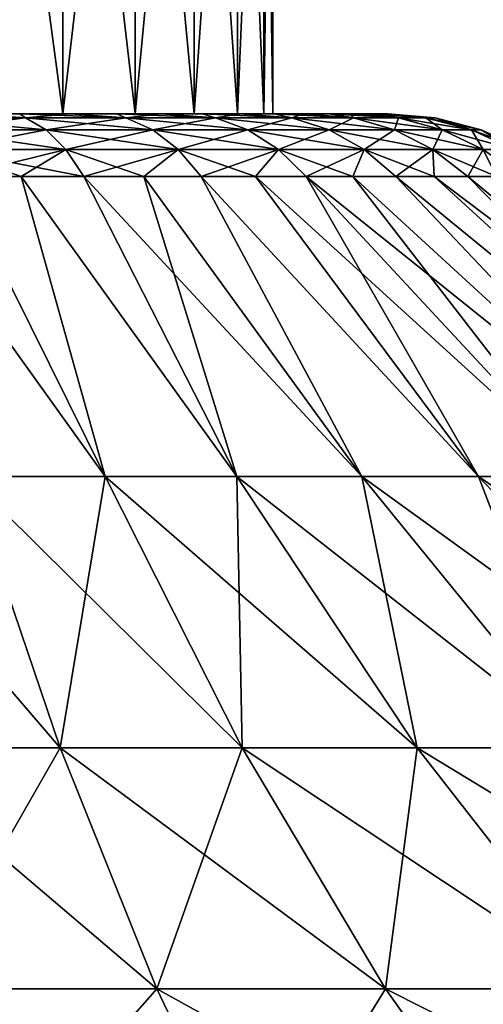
# Model space of a CAD drawing. Header units: millimetres. Extents: x -139 to 139, y -32 to 1264.
# Tile 249 of 266: x 10 to 23, y 1139 to 1168. Entities that reach past the tile are written whole.
import ezdxf

# ---------------------------------------------------------------- set-up
doc = ezdxf.new("R2010")
doc.units = ezdxf.units.MM
doc.header["$LTSCALE"] = 26.699852
for name, color, linetype in [('126', 7, 'CONTINUOUS'), ('127', 7, 'CONTINUOUS'), ('133', 7, 'CONTINUOUS'), ('136', 7, 'CONTINUOUS'), ('137', 7, 'CONTINUOUS'), ('141', 7, 'CONTINUOUS'), ('142', 7, 'CONTINUOUS')]:
    doc.layers.add(name, color=color, linetype=linetype)

msp = doc.modelspace()

# ---------------------------------------------------------------- linework, layer by layer
at = {"layer": '126', "color": 7, "linetype": 'CONTINUOUS'}
for points in [[(7.849, 1163.185, 371.343), (9.72, 1163.185, 372.034), (12.151, 1154.509, 360.776), (7.849, 1163.185, 371.343)], [(8.186, 1154.509, 359.634), (7.849, 1163.185, 371.343), (12.151, 1154.509, 360.776), (8.186, 1154.509, 359.634)], [(9.72, 1163.185, 372.034), (11.531, 1163.185, 372.869), (15.962, 1154.509, 362.355), (9.72, 1163.185, 372.034)], [(12.151, 1154.509, 360.776), (9.72, 1163.185, 372.034), (15.962, 1154.509, 362.355), (12.151, 1154.509, 360.776)], [(11.531, 1163.185, 372.869), (13.271, 1163.185, 373.843), (15.962, 1154.509, 362.355), (11.531, 1163.185, 372.869)], [(13.271, 1163.185, 373.843), (14.93, 1163.185, 374.951), (19.573, 1154.509, 364.35), (13.271, 1163.185, 373.843)], [(15.962, 1154.509, 362.355), (13.271, 1163.185, 373.843), (19.573, 1154.509, 364.35), (15.962, 1154.509, 362.355)], [(14.93, 1163.185, 374.951), (16.496, 1163.185, 376.186), (22.937, 1154.509, 366.737), (14.93, 1163.185, 374.951)], [(19.573, 1154.509, 364.35), (14.93, 1163.185, 374.951), (22.937, 1154.509, 366.737), (19.573, 1154.509, 364.35)], [(16.496, 1163.185, 376.186), (17.96, 1163.185, 377.54), (22.937, 1154.509, 366.737), (16.496, 1163.185, 376.186)], [(17.96, 1163.185, 377.54), (19.314, 1163.185, 379.004), (26.014, 1154.509, 369.486), (17.96, 1163.185, 377.54)], [(22.937, 1154.509, 366.737), (17.96, 1163.185, 377.54), (26.014, 1154.509, 369.486), (22.937, 1154.509, 366.737)], [(19.314, 1163.185, 379.004), (20.549, 1163.185, 380.57), (28.763, 1154.509, 372.563), (19.314, 1163.185, 379.004)], [(26.014, 1154.509, 369.486), (19.314, 1163.185, 379.004), (28.763, 1154.509, 372.563), (26.014, 1154.509, 369.486)], [(20.549, 1163.185, 380.57), (21.657, 1163.185, 382.229), (31.15, 1154.509, 375.927), (20.549, 1163.185, 380.57)], [(28.763, 1154.509, 372.563), (20.549, 1163.185, 380.57), (31.15, 1154.509, 375.927), (28.763, 1154.509, 372.563)], [(21.657, 1163.185, 382.229), (22.631, 1163.185, 383.969), (31.15, 1154.509, 375.927), (21.657, 1163.185, 382.229)], [(22.631, 1163.185, 383.969), (23.466, 1163.185, 385.78), (33.145, 1154.509, 379.538), (22.631, 1163.185, 383.969)], [(31.15, 1154.509, 375.927), (22.631, 1163.185, 383.969), (33.145, 1154.509, 379.538), (31.15, 1154.509, 375.927)], [(8.186, 1154.509, 359.634), (10.855, 1146.664, 347.94), (5.462, 1146.664, 347.023), (8.186, 1154.509, 359.634)], [(8.186, 1154.509, 359.634), (12.151, 1154.509, 360.776), (10.855, 1146.664, 347.94), (8.186, 1154.509, 359.634)], [(12.151, 1154.509, 360.776), (16.112, 1146.664, 349.454), (10.855, 1146.664, 347.94), (12.151, 1154.509, 360.776)], [(12.151, 1154.509, 360.776), (15.962, 1154.509, 362.355), (16.112, 1146.664, 349.454), (12.151, 1154.509, 360.776)], [(15.962, 1154.509, 362.355), (19.573, 1154.509, 364.35), (21.166, 1146.664, 351.548), (15.962, 1154.509, 362.355)], [(15.962, 1154.509, 362.355), (21.166, 1146.664, 351.548), (16.112, 1146.664, 349.454), (15.962, 1154.509, 362.355)], [(19.573, 1154.509, 364.35), (22.937, 1154.509, 366.737), (25.954, 1146.664, 354.194), (19.573, 1154.509, 364.35)], [(19.573, 1154.509, 364.35), (25.954, 1146.664, 354.194), (21.166, 1146.664, 351.548), (19.573, 1154.509, 364.35)], [(22.937, 1154.509, 366.737), (26.014, 1154.509, 369.486), (30.416, 1146.664, 357.36), (22.937, 1154.509, 366.737)], [(22.937, 1154.509, 366.737), (30.416, 1146.664, 357.36), (25.954, 1146.664, 354.194), (22.937, 1154.509, 366.737)], [(10.855, 1146.664, 347.94), (6.865, 1139.701, 334.575), (5.462, 1146.664, 347.023), (10.855, 1146.664, 347.94)], [(13.643, 1139.701, 335.727), (6.865, 1139.701, 334.575), (10.855, 1146.664, 347.94), (13.643, 1139.701, 335.727)], [(16.112, 1146.664, 349.454), (13.643, 1139.701, 335.727), (10.855, 1146.664, 347.94), (16.112, 1146.664, 349.454)], [(20.25, 1139.701, 337.63), (13.643, 1139.701, 335.727), (16.112, 1146.664, 349.454), (20.25, 1139.701, 337.63)], [(21.166, 1146.664, 351.548), (20.25, 1139.701, 337.63), (16.112, 1146.664, 349.454), (21.166, 1146.664, 351.548)], [(26.602, 1139.701, 340.261), (20.25, 1139.701, 337.63), (21.166, 1146.664, 351.548), (26.602, 1139.701, 340.261)], [(25.954, 1146.664, 354.194), (26.602, 1139.701, 340.261), (21.166, 1146.664, 351.548), (25.954, 1146.664, 354.194)], [(13.643, 1139.701, 335.727), (8.32, 1133.656, 321.662), (6.865, 1139.701, 334.575), (13.643, 1139.701, 335.727)], [(16.534, 1133.656, 323.058), (8.32, 1133.656, 321.662), (13.643, 1139.701, 335.727), (16.534, 1133.656, 323.058)], [(20.25, 1139.701, 337.63), (16.534, 1133.656, 323.058), (13.643, 1139.701, 335.727), (20.25, 1139.701, 337.63)], [(24.541, 1133.656, 325.365), (16.534, 1133.656, 323.058), (20.25, 1139.701, 337.63), (24.541, 1133.656, 325.365)], [(26.602, 1139.701, 340.261), (24.541, 1133.656, 325.365), (20.25, 1139.701, 337.63), (26.602, 1139.701, 340.261)]]:
    msp.add_3dface(points, dxfattribs=at)
at = {"layer": '127', "color": 7, "linetype": 'CONTINUOUS'}
for points in [[(-9.682, 1165, 413.371), (11.127, 1165, 412.51), (-11.127, 1165, 412.51), (-9.682, 1165, 413.371)], [(-11.127, 1165, 412.51), (11.127, 1165, 412.51), (0, 1165, 412.499), (-11.127, 1165, 412.51)], [(9.682, 1165, 377.629), (-11.127, 1165, 378.49), (11.127, 1165, 378.49), (9.682, 1165, 377.629)], [(11.127, 1165, 378.49), (-11.127, 1165, 378.49), (0, 1165, 378.501), (11.127, 1165, 378.49)], [(9.682, 1165, 413.371), (11.127, 1165, 412.51), (-9.682, 1165, 413.371), (9.682, 1165, 413.371)], [(-8.17, 1165, 414.112), (9.682, 1165, 413.371), (-9.682, 1165, 413.371), (-8.17, 1165, 414.112)], [(8.17, 1165, 414.112), (9.682, 1165, 413.371), (-8.17, 1165, 414.112), (8.17, 1165, 414.112)], [(11.127, 1165, 412.51), (12.493, 1165, 411.533), (0, 1165, 412.499), (11.127, 1165, 412.51)], [(0, 1165, 412.499), (12.493, 1165, 411.533), (2.95, 1165, 412.241), (0, 1165, 412.499)], [(2.95, 1165, 378.759), (11.127, 1165, 378.49), (0, 1165, 378.501), (2.95, 1165, 378.759)], [(2.95, 1165, 412.241), (12.493, 1165, 411.533), (5.812, 1165, 411.475), (2.95, 1165, 412.241)], [(12.493, 1165, 379.467), (11.127, 1165, 378.49), (2.95, 1165, 378.759), (12.493, 1165, 379.467)], [(5.812, 1165, 379.525), (12.493, 1165, 379.467), (2.95, 1165, 378.759), (5.812, 1165, 379.525)], [(12.493, 1165, 411.533), (13.778, 1165, 410.443), (5.812, 1165, 411.475), (12.493, 1165, 411.533)], [(5.812, 1165, 411.475), (13.778, 1165, 410.443), (8.5, 1165, 410.222), (5.812, 1165, 411.475)], [(13.778, 1165, 380.557), (12.493, 1165, 379.467), (5.812, 1165, 379.525), (13.778, 1165, 380.557)], [(8.5, 1165, 380.778), (13.778, 1165, 380.557), (5.812, 1165, 379.525), (8.5, 1165, 380.778)], [(13.778, 1165, 410.443), (14.963, 1165, 409.257), (8.5, 1165, 410.222), (13.778, 1165, 410.443)], [(8.5, 1165, 410.222), (14.963, 1165, 409.257), (10.929, 1165, 408.521), (8.5, 1165, 410.222)], [(14.963, 1165, 381.743), (13.778, 1165, 380.557), (8.5, 1165, 380.778), (14.963, 1165, 381.743)], [(10.929, 1165, 382.479), (14.963, 1165, 381.743), (8.5, 1165, 380.778), (10.929, 1165, 382.479)], [(16.051, 1165, 407.969), (17.026, 1165, 406.603), (10.929, 1165, 408.521), (16.051, 1165, 407.969)], [(10.929, 1165, 408.521), (17.026, 1165, 406.603), (13.024, 1165, 406.426), (10.929, 1165, 408.521)], [(14.963, 1165, 409.257), (16.051, 1165, 407.969), (10.929, 1165, 408.521), (14.963, 1165, 409.257)], [(16.051, 1165, 383.031), (14.963, 1165, 381.743), (10.929, 1165, 382.479), (16.051, 1165, 383.031)], [(13.024, 1165, 384.574), (16.051, 1165, 383.031), (10.929, 1165, 382.479), (13.024, 1165, 384.574)], [(17.026, 1165, 406.603), (17.885, 1165, 405.157), (13.024, 1165, 406.426), (17.026, 1165, 406.603)], [(13.024, 1165, 406.426), (17.885, 1165, 405.157), (14.722, 1165, 404), (13.024, 1165, 406.426)], [(17.026, 1165, 384.397), (16.051, 1165, 383.031), (13.024, 1165, 384.574), (17.026, 1165, 384.397)], [(17.885, 1165, 385.843), (17.026, 1165, 384.397), (13.024, 1165, 384.574), (17.885, 1165, 385.843)], [(14.722, 1165, 387), (17.885, 1165, 385.843), (13.024, 1165, 384.574), (14.722, 1165, 387)], [(18.623, 1165, 403.645), (19.231, 1165, 402.08), (14.722, 1165, 404), (18.623, 1165, 403.645)], [(14.722, 1165, 404), (19.231, 1165, 402.08), (15.974, 1165, 401.316), (14.722, 1165, 404)], [(17.885, 1165, 405.157), (18.623, 1165, 403.645), (14.722, 1165, 404), (17.885, 1165, 405.157)], [(18.623, 1165, 387.355), (17.885, 1165, 385.843), (14.722, 1165, 387), (18.623, 1165, 387.355)], [(15.974, 1165, 389.684), (18.623, 1165, 387.355), (14.722, 1165, 387), (15.974, 1165, 389.684)], [(19.71, 1165, 400.461), (20.053, 1165, 398.825), (15.974, 1165, 401.316), (19.71, 1165, 400.461)], [(15.974, 1165, 401.316), (20.053, 1165, 398.825), (16.741, 1165, 398.456), (15.974, 1165, 401.316)], [(19.231, 1165, 402.08), (19.71, 1165, 400.461), (15.974, 1165, 401.316), (19.231, 1165, 402.08)], [(19.231, 1165, 388.92), (18.623, 1165, 387.355), (15.974, 1165, 389.684), (19.231, 1165, 388.92)], [(19.71, 1165, 390.539), (19.231, 1165, 388.92), (15.974, 1165, 389.684), (19.71, 1165, 390.539)], [(16.741, 1165, 392.544), (19.71, 1165, 390.539), (15.974, 1165, 389.684), (16.741, 1165, 392.544)], [(20.258, 1165, 397.173), (20.326, 1165, 395.5), (16.741, 1165, 398.456), (20.258, 1165, 397.173)], [(16.741, 1165, 398.456), (20.326, 1165, 395.5), (17, 1165, 395.5), (16.741, 1165, 398.456)], [(20.053, 1165, 398.825), (20.258, 1165, 397.173), (16.741, 1165, 398.456), (20.053, 1165, 398.825)], [(20.053, 1165, 392.175), (19.71, 1165, 390.539), (16.741, 1165, 392.544), (20.053, 1165, 392.175)], [(20.258, 1165, 393.827), (20.053, 1165, 392.175), (16.741, 1165, 392.544), (20.258, 1165, 393.827)], [(17, 1165, 395.5), (20.258, 1165, 393.827), (16.741, 1165, 392.544), (17, 1165, 395.5)], [(20.326, 1165, 395.5), (20.258, 1165, 393.827), (17, 1165, 395.5), (20.326, 1165, 395.5)]]:
    msp.add_3dface(points, dxfattribs=at)
at = {"layer": '133', "color": 7, "linetype": 'CONTINUOUS'}
for points in [[(7.849, 1163.185, 419.657), (5.929, 1163.185, 420.198), (12.151, 1154.509, 430.224), (7.849, 1163.185, 419.657)], [(12.151, 1154.509, 430.224), (5.929, 1163.185, 420.198), (8.186, 1154.509, 431.366), (12.151, 1154.509, 430.224)], [(9.72, 1163.185, 418.966), (7.849, 1163.185, 419.657), (12.151, 1154.509, 430.224), (9.72, 1163.185, 418.966)], [(11.531, 1163.185, 418.131), (9.72, 1163.185, 418.966), (15.962, 1154.509, 428.645), (11.531, 1163.185, 418.131)], [(15.962, 1154.509, 428.645), (9.72, 1163.185, 418.966), (12.151, 1154.509, 430.224), (15.962, 1154.509, 428.645)], [(13.271, 1163.185, 417.157), (11.531, 1163.185, 418.131), (19.573, 1154.509, 426.65), (13.271, 1163.185, 417.157)], [(19.573, 1154.509, 426.65), (11.531, 1163.185, 418.131), (15.962, 1154.509, 428.645), (19.573, 1154.509, 426.65)], [(14.93, 1163.185, 416.049), (13.271, 1163.185, 417.157), (19.573, 1154.509, 426.65), (14.93, 1163.185, 416.049)], [(16.496, 1163.185, 414.814), (14.93, 1163.185, 416.049), (22.937, 1154.509, 424.263), (16.496, 1163.185, 414.814)], [(22.937, 1154.509, 424.263), (14.93, 1163.185, 416.049), (19.573, 1154.509, 426.65), (22.937, 1154.509, 424.263)], [(17.96, 1163.185, 413.46), (16.496, 1163.185, 414.814), (26.014, 1154.509, 421.514), (17.96, 1163.185, 413.46)], [(26.014, 1154.509, 421.514), (16.496, 1163.185, 414.814), (22.937, 1154.509, 424.263), (26.014, 1154.509, 421.514)], [(19.314, 1163.185, 411.996), (17.96, 1163.185, 413.46), (28.763, 1154.509, 418.437), (19.314, 1163.185, 411.996)], [(28.763, 1154.509, 418.437), (17.96, 1163.185, 413.46), (26.014, 1154.509, 421.514), (28.763, 1154.509, 418.437)], [(20.549, 1163.185, 410.429), (19.314, 1163.185, 411.996), (28.763, 1154.509, 418.437), (20.549, 1163.185, 410.429)], [(21.657, 1163.185, 408.771), (20.549, 1163.185, 410.429), (31.15, 1154.509, 415.073), (21.657, 1163.185, 408.771)], [(31.15, 1154.509, 415.073), (20.549, 1163.185, 410.429), (28.763, 1154.509, 418.437), (31.15, 1154.509, 415.073)], [(22.631, 1163.185, 407.031), (21.657, 1163.185, 408.771), (33.145, 1154.509, 411.462), (22.631, 1163.185, 407.031)], [(33.145, 1154.509, 411.462), (21.657, 1163.185, 408.771), (31.15, 1154.509, 415.073), (33.145, 1154.509, 411.462)], [(23.466, 1163.185, 405.22), (22.631, 1163.185, 407.031), (33.145, 1154.509, 411.462), (23.466, 1163.185, 405.22)], [(8.186, 1154.509, 431.366), (4.119, 1154.509, 432.057), (10.855, 1146.664, 443.06), (8.186, 1154.509, 431.366)], [(4.119, 1154.509, 432.057), (5.462, 1146.664, 443.977), (10.855, 1146.664, 443.06), (4.119, 1154.509, 432.057)], [(12.151, 1154.509, 430.224), (8.186, 1154.509, 431.366), (16.112, 1146.664, 441.546), (12.151, 1154.509, 430.224)], [(8.186, 1154.509, 431.366), (10.855, 1146.664, 443.06), (16.112, 1146.664, 441.546), (8.186, 1154.509, 431.366)], [(15.962, 1154.509, 428.645), (12.151, 1154.509, 430.224), (21.166, 1146.664, 439.452), (15.962, 1154.509, 428.645)], [(12.151, 1154.509, 430.224), (16.112, 1146.664, 441.546), (21.166, 1146.664, 439.452), (12.151, 1154.509, 430.224)], [(19.573, 1154.509, 426.65), (15.962, 1154.509, 428.645), (25.954, 1146.664, 436.806), (19.573, 1154.509, 426.65)], [(15.962, 1154.509, 428.645), (21.166, 1146.664, 439.452), (25.954, 1146.664, 436.806), (15.962, 1154.509, 428.645)], [(22.937, 1154.509, 424.263), (19.573, 1154.509, 426.65), (30.416, 1146.664, 433.64), (22.937, 1154.509, 424.263)], [(19.573, 1154.509, 426.65), (25.954, 1146.664, 436.806), (30.416, 1146.664, 433.64), (19.573, 1154.509, 426.65)], [(26.014, 1154.509, 421.514), (22.937, 1154.509, 424.263), (34.495, 1146.664, 429.995), (26.014, 1154.509, 421.514)], [(22.937, 1154.509, 424.263), (30.416, 1146.664, 433.64), (34.495, 1146.664, 429.995), (22.937, 1154.509, 424.263)], [(6.865, 1139.701, 456.425), (13.643, 1139.701, 455.273), (5.462, 1146.664, 443.977), (6.865, 1139.701, 456.425)], [(5.462, 1146.664, 443.977), (13.643, 1139.701, 455.273), (10.855, 1146.664, 443.06), (5.462, 1146.664, 443.977)], [(13.643, 1139.701, 455.273), (20.25, 1139.701, 453.37), (10.855, 1146.664, 443.06), (13.643, 1139.701, 455.273)], [(10.855, 1146.664, 443.06), (20.25, 1139.701, 453.37), (16.112, 1146.664, 441.546), (10.855, 1146.664, 443.06)], [(20.25, 1139.701, 453.37), (26.602, 1139.701, 450.739), (16.112, 1146.664, 441.546), (20.25, 1139.701, 453.37)], [(16.112, 1146.664, 441.546), (26.602, 1139.701, 450.739), (21.166, 1146.664, 439.452), (16.112, 1146.664, 441.546)], [(26.602, 1139.701, 450.739), (32.619, 1139.701, 447.413), (21.166, 1146.664, 439.452), (26.602, 1139.701, 450.739)], [(21.166, 1146.664, 439.452), (32.619, 1139.701, 447.413), (25.954, 1146.664, 436.806), (21.166, 1146.664, 439.452)], [(8.32, 1133.656, 469.338), (16.534, 1133.656, 467.942), (6.865, 1139.701, 456.425), (8.32, 1133.656, 469.338)], [(6.865, 1139.701, 456.425), (16.534, 1133.656, 467.942), (13.643, 1139.701, 455.273), (6.865, 1139.701, 456.425)], [(16.534, 1133.656, 467.942), (24.541, 1133.656, 465.635), (13.643, 1139.701, 455.273), (16.534, 1133.656, 467.942)], [(13.643, 1139.701, 455.273), (24.541, 1133.656, 465.635), (20.25, 1139.701, 453.37), (13.643, 1139.701, 455.273)], [(24.541, 1133.656, 465.635), (32.24, 1133.656, 462.447), (20.25, 1139.701, 453.37), (24.541, 1133.656, 465.635)], [(20.25, 1139.701, 453.37), (32.24, 1133.656, 462.447), (26.602, 1139.701, 450.739), (20.25, 1139.701, 453.37)]]:
    msp.add_3dface(points, dxfattribs=at)
at = {"layer": '136', "color": 7, "linetype": 'CONTINUOUS'}
for points in [[(8.17, 1165, 414.112), (6.608, 1165, 414.722), (9.847, 1164.883, 414.826), (8.17, 1165, 414.112)], [(9.847, 1164.883, 414.826), (6.608, 1165, 414.722), (6.703, 1164.883, 416.129), (9.847, 1164.883, 414.826)], [(9.847, 1164.883, 414.826), (6.703, 1164.883, 416.129), (10.45, 1164.533, 416.01), (9.847, 1164.883, 414.826)], [(10.45, 1164.533, 416.01), (6.703, 1164.883, 416.129), (7.113, 1164.533, 417.392), (10.45, 1164.533, 416.01)], [(9.682, 1165, 413.371), (8.17, 1165, 414.112), (9.847, 1164.883, 414.826), (9.682, 1165, 413.371)], [(11.127, 1165, 412.51), (9.682, 1165, 413.371), (12.749, 1164.883, 413.048), (11.127, 1165, 412.51)], [(12.749, 1164.883, 413.048), (9.682, 1165, 413.371), (9.847, 1164.883, 414.826), (12.749, 1164.883, 413.048)], [(12.749, 1164.883, 413.048), (9.847, 1164.883, 414.826), (13.53, 1164.533, 414.123), (12.749, 1164.883, 413.048)], [(13.53, 1164.533, 414.123), (9.847, 1164.883, 414.826), (10.45, 1164.533, 416.01), (13.53, 1164.533, 414.123)], [(12.493, 1165, 411.533), (11.127, 1165, 412.51), (12.749, 1164.883, 413.048), (12.493, 1165, 411.533)], [(13.778, 1165, 410.443), (12.493, 1165, 411.533), (15.338, 1164.883, 410.838), (13.778, 1165, 410.443)], [(15.338, 1164.883, 410.838), (12.493, 1165, 411.533), (12.749, 1164.883, 413.048), (15.338, 1164.883, 410.838)], [(15.338, 1164.883, 410.838), (12.749, 1164.883, 413.048), (16.277, 1164.533, 411.777), (15.338, 1164.883, 410.838)], [(16.277, 1164.533, 411.777), (12.749, 1164.883, 413.048), (13.53, 1164.533, 414.123), (16.277, 1164.533, 411.777)], [(14.963, 1165, 409.257), (13.778, 1165, 410.443), (15.338, 1164.883, 410.838), (14.963, 1165, 409.257)], [(16.051, 1165, 407.969), (14.963, 1165, 409.257), (17.548, 1164.883, 408.249), (16.051, 1165, 407.969)], [(17.548, 1164.883, 408.249), (14.963, 1165, 409.257), (15.338, 1164.883, 410.838), (17.548, 1164.883, 408.249)], [(17.548, 1164.883, 408.249), (15.338, 1164.883, 410.838), (18.623, 1164.533, 409.03), (17.548, 1164.883, 408.249)], [(18.623, 1164.533, 409.03), (15.338, 1164.883, 410.838), (16.277, 1164.533, 411.777), (18.623, 1164.533, 409.03)], [(17.026, 1165, 406.603), (16.051, 1165, 407.969), (17.548, 1164.883, 408.249), (17.026, 1165, 406.603)], [(17.885, 1165, 405.157), (17.026, 1165, 406.603), (19.326, 1164.883, 405.347), (17.885, 1165, 405.157)], [(19.326, 1164.883, 405.347), (17.026, 1165, 406.603), (17.548, 1164.883, 408.249), (19.326, 1164.883, 405.347)], [(19.326, 1164.883, 405.347), (17.548, 1164.883, 408.249), (20.51, 1164.533, 405.95), (19.326, 1164.883, 405.347)], [(20.51, 1164.533, 405.95), (17.548, 1164.883, 408.249), (18.623, 1164.533, 409.03), (20.51, 1164.533, 405.95)], [(18.623, 1165, 403.645), (17.885, 1165, 405.157), (19.326, 1164.883, 405.347), (18.623, 1165, 403.645)], [(19.231, 1165, 402.08), (18.623, 1165, 403.645), (20.629, 1164.883, 402.203), (19.231, 1165, 402.08)], [(20.629, 1164.883, 402.203), (18.623, 1165, 403.645), (19.326, 1164.883, 405.347), (20.629, 1164.883, 402.203)], [(19.71, 1165, 400.461), (19.231, 1165, 402.08), (20.629, 1164.883, 402.203), (19.71, 1165, 400.461)], [(20.629, 1164.883, 402.203), (19.326, 1164.883, 405.347), (21.892, 1164.533, 402.613), (20.629, 1164.883, 402.203)], [(21.892, 1164.533, 402.613), (19.326, 1164.883, 405.347), (20.51, 1164.533, 405.95), (21.892, 1164.533, 402.613)], [(20.053, 1165, 398.825), (19.71, 1165, 400.461), (21.424, 1164.883, 398.893), (20.053, 1165, 398.825)], [(21.424, 1164.883, 398.893), (19.71, 1165, 400.461), (20.629, 1164.883, 402.203), (21.424, 1164.883, 398.893)], [(20.258, 1165, 397.173), (20.053, 1165, 398.825), (21.424, 1164.883, 398.893), (20.258, 1165, 397.173)], [(20.326, 1165, 395.5), (20.258, 1165, 397.173), (21.691, 1164.883, 395.5), (20.326, 1165, 395.5)], [(21.691, 1164.883, 395.5), (20.258, 1165, 397.173), (21.424, 1164.883, 398.893), (21.691, 1164.883, 395.5)], [(21.424, 1164.883, 398.893), (20.629, 1164.883, 402.203), (22.736, 1164.533, 399.101), (21.424, 1164.883, 398.893)], [(22.736, 1164.533, 399.101), (20.629, 1164.883, 402.203), (21.892, 1164.533, 402.613), (22.736, 1164.533, 399.101)], [(21.691, 1164.883, 395.5), (21.424, 1164.883, 398.893), (23.019, 1164.533, 395.5), (21.691, 1164.883, 395.5)], [(23.019, 1164.533, 395.5), (21.424, 1164.883, 398.893), (22.736, 1164.533, 399.101), (23.019, 1164.533, 395.5)], [(10.45, 1164.533, 416.01), (7.113, 1164.533, 417.392), (11.017, 1163.961, 417.123), (10.45, 1164.533, 416.01)], [(11.017, 1163.961, 417.123), (7.113, 1164.533, 417.392), (7.499, 1163.961, 418.58), (11.017, 1163.961, 417.123)], [(13.53, 1164.533, 414.123), (10.45, 1164.533, 416.01), (14.264, 1163.961, 415.133), (13.53, 1164.533, 414.123)], [(14.264, 1163.961, 415.133), (10.45, 1164.533, 416.01), (11.017, 1163.961, 417.123), (14.264, 1163.961, 415.133)], [(16.277, 1164.533, 411.777), (13.53, 1164.533, 414.123), (17.16, 1163.961, 412.66), (16.277, 1164.533, 411.777)], [(17.16, 1163.961, 412.66), (13.53, 1164.533, 414.123), (14.264, 1163.961, 415.133), (17.16, 1163.961, 412.66)], [(18.623, 1164.533, 409.03), (16.277, 1164.533, 411.777), (19.633, 1163.961, 409.764), (18.623, 1164.533, 409.03)], [(19.633, 1163.961, 409.764), (16.277, 1164.533, 411.777), (17.16, 1163.961, 412.66), (19.633, 1163.961, 409.764)], [(20.51, 1164.533, 405.95), (18.623, 1164.533, 409.03), (21.623, 1163.961, 406.517), (20.51, 1164.533, 405.95)], [(21.623, 1163.961, 406.517), (18.623, 1164.533, 409.03), (19.633, 1163.961, 409.764), (21.623, 1163.961, 406.517)], [(21.892, 1164.533, 402.613), (20.51, 1164.533, 405.95), (23.08, 1163.961, 402.999), (21.892, 1164.533, 402.613)], [(23.08, 1163.961, 402.999), (20.51, 1164.533, 405.95), (21.623, 1163.961, 406.517), (23.08, 1163.961, 402.999)], [(22.736, 1164.533, 399.101), (21.892, 1164.533, 402.613), (23.969, 1163.961, 399.296), (22.736, 1164.533, 399.101)], [(23.969, 1163.961, 399.296), (21.892, 1164.533, 402.613), (23.08, 1163.961, 402.999), (23.969, 1163.961, 399.296)], [(23.019, 1164.533, 395.5), (22.736, 1164.533, 399.101), (24.268, 1163.961, 395.5), (23.019, 1164.533, 395.5)], [(24.268, 1163.961, 395.5), (22.736, 1164.533, 399.101), (23.969, 1163.961, 399.296), (24.268, 1163.961, 395.5)], [(7.849, 1163.185, 419.657), (9.72, 1163.185, 418.966), (7.499, 1163.961, 418.58), (7.849, 1163.185, 419.657)], [(9.72, 1163.185, 418.966), (11.531, 1163.185, 418.131), (7.499, 1163.961, 418.58), (9.72, 1163.185, 418.966)], [(11.531, 1163.185, 418.131), (11.017, 1163.961, 417.123), (7.499, 1163.961, 418.58), (11.531, 1163.185, 418.131)], [(11.531, 1163.185, 418.131), (13.271, 1163.185, 417.157), (11.017, 1163.961, 417.123), (11.531, 1163.185, 418.131)], [(13.271, 1163.185, 417.157), (14.264, 1163.961, 415.133), (11.017, 1163.961, 417.123), (13.271, 1163.185, 417.157)], [(13.271, 1163.185, 417.157), (14.93, 1163.185, 416.049), (14.264, 1163.961, 415.133), (13.271, 1163.185, 417.157)], [(14.93, 1163.185, 416.049), (16.496, 1163.185, 414.814), (14.264, 1163.961, 415.133), (14.93, 1163.185, 416.049)], [(16.496, 1163.185, 414.814), (17.16, 1163.961, 412.66), (14.264, 1163.961, 415.133), (16.496, 1163.185, 414.814)], [(16.496, 1163.185, 414.814), (17.96, 1163.185, 413.46), (17.16, 1163.961, 412.66), (16.496, 1163.185, 414.814)], [(17.96, 1163.185, 413.46), (19.314, 1163.185, 411.996), (17.16, 1163.961, 412.66), (17.96, 1163.185, 413.46)], [(19.314, 1163.185, 411.996), (19.633, 1163.961, 409.764), (17.16, 1163.961, 412.66), (19.314, 1163.185, 411.996)], [(19.314, 1163.185, 411.996), (20.549, 1163.185, 410.429), (19.633, 1163.961, 409.764), (19.314, 1163.185, 411.996)], [(20.549, 1163.185, 410.429), (21.657, 1163.185, 408.771), (19.633, 1163.961, 409.764), (20.549, 1163.185, 410.429)], [(21.657, 1163.185, 408.771), (21.623, 1163.961, 406.517), (19.633, 1163.961, 409.764), (21.657, 1163.185, 408.771)], [(21.657, 1163.185, 408.771), (22.631, 1163.185, 407.031), (21.623, 1163.961, 406.517), (21.657, 1163.185, 408.771)], [(22.631, 1163.185, 407.031), (23.466, 1163.185, 405.22), (21.623, 1163.961, 406.517), (22.631, 1163.185, 407.031)], [(23.466, 1163.185, 405.22), (23.08, 1163.961, 402.999), (21.623, 1163.961, 406.517), (23.466, 1163.185, 405.22)]]:
    msp.add_3dface(points, dxfattribs=at)
at = {"layer": '137', "color": 7, "linetype": 'CONTINUOUS'}
for points in [[(6.703, 1164.883, 374.871), (8.17, 1165, 376.888), (9.847, 1164.883, 376.174), (6.703, 1164.883, 374.871)], [(6.703, 1164.883, 374.871), (9.847, 1164.883, 376.174), (7.113, 1164.533, 373.608), (6.703, 1164.883, 374.871)], [(7.113, 1164.533, 373.608), (9.847, 1164.883, 376.174), (10.45, 1164.533, 374.99), (7.113, 1164.533, 373.608)], [(8.17, 1165, 376.888), (9.682, 1165, 377.629), (9.847, 1164.883, 376.174), (8.17, 1165, 376.888)], [(9.682, 1165, 377.629), (11.127, 1165, 378.49), (9.847, 1164.883, 376.174), (9.682, 1165, 377.629)], [(9.847, 1164.883, 376.174), (11.127, 1165, 378.49), (12.749, 1164.883, 377.952), (9.847, 1164.883, 376.174)], [(9.847, 1164.883, 376.174), (12.749, 1164.883, 377.952), (10.45, 1164.533, 374.99), (9.847, 1164.883, 376.174)], [(10.45, 1164.533, 374.99), (12.749, 1164.883, 377.952), (13.53, 1164.533, 376.877), (10.45, 1164.533, 374.99)], [(11.127, 1165, 378.49), (12.493, 1165, 379.467), (12.749, 1164.883, 377.952), (11.127, 1165, 378.49)], [(12.493, 1165, 379.467), (13.778, 1165, 380.557), (12.749, 1164.883, 377.952), (12.493, 1165, 379.467)], [(12.749, 1164.883, 377.952), (13.778, 1165, 380.557), (15.338, 1164.883, 380.162), (12.749, 1164.883, 377.952)], [(12.749, 1164.883, 377.952), (15.338, 1164.883, 380.162), (13.53, 1164.533, 376.877), (12.749, 1164.883, 377.952)], [(13.53, 1164.533, 376.877), (15.338, 1164.883, 380.162), (16.277, 1164.533, 379.223), (13.53, 1164.533, 376.877)], [(13.778, 1165, 380.557), (14.963, 1165, 381.743), (15.338, 1164.883, 380.162), (13.778, 1165, 380.557)], [(14.963, 1165, 381.743), (16.051, 1165, 383.031), (15.338, 1164.883, 380.162), (14.963, 1165, 381.743)], [(15.338, 1164.883, 380.162), (16.051, 1165, 383.031), (17.548, 1164.883, 382.751), (15.338, 1164.883, 380.162)], [(15.338, 1164.883, 380.162), (17.548, 1164.883, 382.751), (16.277, 1164.533, 379.223), (15.338, 1164.883, 380.162)], [(16.051, 1165, 383.031), (17.026, 1165, 384.397), (17.548, 1164.883, 382.751), (16.051, 1165, 383.031)], [(16.277, 1164.533, 379.223), (17.548, 1164.883, 382.751), (18.623, 1164.533, 381.97), (16.277, 1164.533, 379.223)], [(17.026, 1165, 384.397), (17.885, 1165, 385.843), (17.548, 1164.883, 382.751), (17.026, 1165, 384.397)], [(17.548, 1164.883, 382.751), (17.885, 1165, 385.843), (19.326, 1164.883, 385.653), (17.548, 1164.883, 382.751)], [(17.548, 1164.883, 382.751), (19.326, 1164.883, 385.653), (18.623, 1164.533, 381.97), (17.548, 1164.883, 382.751)], [(17.885, 1165, 385.843), (18.623, 1165, 387.355), (19.326, 1164.883, 385.653), (17.885, 1165, 385.843)], [(18.623, 1165, 387.355), (19.231, 1165, 388.92), (19.326, 1164.883, 385.653), (18.623, 1165, 387.355)], [(18.623, 1164.533, 381.97), (19.326, 1164.883, 385.653), (20.51, 1164.533, 385.05), (18.623, 1164.533, 381.97)], [(19.231, 1165, 388.92), (19.71, 1165, 390.539), (20.629, 1164.883, 388.797), (19.231, 1165, 388.92)], [(19.326, 1164.883, 385.653), (19.231, 1165, 388.92), (20.629, 1164.883, 388.797), (19.326, 1164.883, 385.653)], [(19.326, 1164.883, 385.653), (20.629, 1164.883, 388.797), (20.51, 1164.533, 385.05), (19.326, 1164.883, 385.653)], [(19.71, 1165, 390.539), (20.053, 1165, 392.175), (20.629, 1164.883, 388.797), (19.71, 1165, 390.539)], [(20.053, 1165, 392.175), (20.258, 1165, 393.827), (21.424, 1164.883, 392.107), (20.053, 1165, 392.175)], [(20.629, 1164.883, 388.797), (20.053, 1165, 392.175), (21.424, 1164.883, 392.107), (20.629, 1164.883, 388.797)], [(20.258, 1165, 393.827), (20.326, 1165, 395.5), (21.424, 1164.883, 392.107), (20.258, 1165, 393.827)], [(20.326, 1165, 395.5), (21.691, 1164.883, 395.5), (21.424, 1164.883, 392.107), (20.326, 1165, 395.5)], [(20.51, 1164.533, 385.05), (20.629, 1164.883, 388.797), (21.892, 1164.533, 388.387), (20.51, 1164.533, 385.05)], [(20.629, 1164.883, 388.797), (21.424, 1164.883, 392.107), (21.892, 1164.533, 388.387), (20.629, 1164.883, 388.797)], [(21.424, 1164.883, 392.107), (21.691, 1164.883, 395.5), (22.736, 1164.533, 391.899), (21.424, 1164.883, 392.107)], [(21.892, 1164.533, 388.387), (21.424, 1164.883, 392.107), (22.736, 1164.533, 391.899), (21.892, 1164.533, 388.387)], [(21.691, 1164.883, 395.5), (23.019, 1164.533, 395.5), (22.736, 1164.533, 391.899), (21.691, 1164.883, 395.5)], [(7.113, 1164.533, 373.608), (10.45, 1164.533, 374.99), (7.499, 1163.961, 372.42), (7.113, 1164.533, 373.608)], [(7.499, 1163.961, 372.42), (10.45, 1164.533, 374.99), (11.017, 1163.961, 373.877), (7.499, 1163.961, 372.42)], [(10.45, 1164.533, 374.99), (13.53, 1164.533, 376.877), (11.017, 1163.961, 373.877), (10.45, 1164.533, 374.99)], [(11.017, 1163.961, 373.877), (13.53, 1164.533, 376.877), (14.264, 1163.961, 375.867), (11.017, 1163.961, 373.877)], [(13.53, 1164.533, 376.877), (16.277, 1164.533, 379.223), (14.264, 1163.961, 375.867), (13.53, 1164.533, 376.877)], [(14.264, 1163.961, 375.867), (16.277, 1164.533, 379.223), (17.16, 1163.961, 378.34), (14.264, 1163.961, 375.867)], [(16.277, 1164.533, 379.223), (18.623, 1164.533, 381.97), (17.16, 1163.961, 378.34), (16.277, 1164.533, 379.223)], [(17.16, 1163.961, 378.34), (18.623, 1164.533, 381.97), (19.633, 1163.961, 381.236), (17.16, 1163.961, 378.34)], [(18.623, 1164.533, 381.97), (20.51, 1164.533, 385.05), (19.633, 1163.961, 381.236), (18.623, 1164.533, 381.97)], [(19.633, 1163.961, 381.236), (20.51, 1164.533, 385.05), (21.623, 1163.961, 384.483), (19.633, 1163.961, 381.236)], [(20.51, 1164.533, 385.05), (21.892, 1164.533, 388.387), (21.623, 1163.961, 384.483), (20.51, 1164.533, 385.05)], [(21.623, 1163.961, 384.483), (21.892, 1164.533, 388.387), (23.08, 1163.961, 388.001), (21.623, 1163.961, 384.483)], [(21.892, 1164.533, 388.387), (22.736, 1164.533, 391.899), (23.08, 1163.961, 388.001), (21.892, 1164.533, 388.387)], [(22.736, 1164.533, 391.899), (23.019, 1164.533, 395.5), (23.969, 1163.961, 391.704), (22.736, 1164.533, 391.899)], [(23.08, 1163.961, 388.001), (22.736, 1164.533, 391.899), (23.969, 1163.961, 391.704), (23.08, 1163.961, 388.001)], [(23.019, 1164.533, 395.5), (24.268, 1163.961, 395.5), (23.969, 1163.961, 391.704), (23.019, 1164.533, 395.5)], [(7.849, 1163.185, 371.343), (7.499, 1163.961, 372.42), (11.017, 1163.961, 373.877), (7.849, 1163.185, 371.343)], [(9.72, 1163.185, 372.034), (7.849, 1163.185, 371.343), (11.017, 1163.961, 373.877), (9.72, 1163.185, 372.034)], [(11.531, 1163.185, 372.869), (9.72, 1163.185, 372.034), (11.017, 1163.961, 373.877), (11.531, 1163.185, 372.869)], [(11.531, 1163.185, 372.869), (11.017, 1163.961, 373.877), (14.264, 1163.961, 375.867), (11.531, 1163.185, 372.869)], [(13.271, 1163.185, 373.843), (11.531, 1163.185, 372.869), (14.264, 1163.961, 375.867), (13.271, 1163.185, 373.843)], [(14.93, 1163.185, 374.951), (13.271, 1163.185, 373.843), (14.264, 1163.961, 375.867), (14.93, 1163.185, 374.951)], [(14.93, 1163.185, 374.951), (14.264, 1163.961, 375.867), (17.16, 1163.961, 378.34), (14.93, 1163.185, 374.951)], [(16.496, 1163.185, 376.186), (14.93, 1163.185, 374.951), (17.16, 1163.961, 378.34), (16.496, 1163.185, 376.186)], [(17.96, 1163.185, 377.54), (16.496, 1163.185, 376.186), (17.16, 1163.961, 378.34), (17.96, 1163.185, 377.54)], [(17.96, 1163.185, 377.54), (17.16, 1163.961, 378.34), (19.633, 1163.961, 381.236), (17.96, 1163.185, 377.54)], [(19.314, 1163.185, 379.004), (17.96, 1163.185, 377.54), (19.633, 1163.961, 381.236), (19.314, 1163.185, 379.004)], [(20.549, 1163.185, 380.57), (19.314, 1163.185, 379.004), (19.633, 1163.961, 381.236), (20.549, 1163.185, 380.57)], [(20.549, 1163.185, 380.57), (19.633, 1163.961, 381.236), (21.623, 1163.961, 384.483), (20.549, 1163.185, 380.57)], [(21.657, 1163.185, 382.229), (20.549, 1163.185, 380.57), (21.623, 1163.961, 384.483), (21.657, 1163.185, 382.229)], [(22.631, 1163.185, 383.969), (21.657, 1163.185, 382.229), (21.623, 1163.961, 384.483), (22.631, 1163.185, 383.969)], [(22.631, 1163.185, 383.969), (21.623, 1163.961, 384.483), (23.08, 1163.961, 388.001), (22.631, 1163.185, 383.969)], [(23.466, 1163.185, 385.78), (22.631, 1163.185, 383.969), (23.08, 1163.961, 388.001), (23.466, 1163.185, 385.78)], [(24.157, 1163.185, 387.651), (23.466, 1163.185, 385.78), (23.08, 1163.961, 388.001), (24.157, 1163.185, 387.651)], [(24.157, 1163.185, 387.651), (23.08, 1163.961, 388.001), (23.969, 1163.961, 391.704), (24.157, 1163.185, 387.651)]]:
    msp.add_3dface(points, dxfattribs=at)
at = {"layer": '141', "color": 7, "linetype": 'CONTINUOUS'}
for points in [[(8.5, 1165, 410.222), (10.929, 1165, 408.521), (8.5, 1183, 410.222), (8.5, 1165, 410.222)], [(10.929, 1165, 408.521), (10.929, 1183, 408.521), (8.5, 1183, 410.222), (10.929, 1165, 408.521)], [(10.929, 1165, 408.521), (13.024, 1165, 406.426), (10.929, 1183, 408.521), (10.929, 1165, 408.521)], [(13.024, 1165, 406.426), (13.024, 1183, 406.425), (10.929, 1183, 408.521), (13.024, 1165, 406.426)], [(13.024, 1165, 406.426), (14.722, 1165, 404), (13.024, 1183, 406.425), (13.024, 1165, 406.426)], [(14.722, 1165, 404), (14.722, 1183, 403.999), (13.024, 1183, 406.425), (14.722, 1165, 404)], [(14.722, 1165, 404), (15.974, 1165, 401.316), (14.722, 1183, 403.999), (14.722, 1165, 404)], [(15.974, 1165, 401.316), (15.974, 1183, 401.316), (14.722, 1183, 403.999), (15.974, 1165, 401.316)], [(15.974, 1165, 401.316), (16.741, 1165, 398.456), (15.974, 1183, 401.316), (15.974, 1165, 401.316)], [(16.741, 1165, 398.456), (16.741, 1183, 398.456), (15.974, 1183, 401.316), (16.741, 1165, 398.456)], [(16.741, 1165, 398.456), (17, 1165, 395.5), (16.741, 1183, 398.456), (16.741, 1165, 398.456)], [(17, 1165, 395.5), (17, 1183, 395.5), (16.741, 1183, 398.456), (17, 1165, 395.5)]]:
    msp.add_3dface(points, dxfattribs=at)
at = {"layer": '142', "color": 7, "linetype": 'CONTINUOUS'}
for points in [[(10.929, 1165, 382.479), (8.5, 1165, 380.778), (10.929, 1183, 382.479), (10.929, 1165, 382.479)], [(8.5, 1165, 380.778), (8.5, 1183, 380.777), (10.929, 1183, 382.479), (8.5, 1165, 380.778)], [(13.024, 1165, 384.574), (10.929, 1165, 382.479), (13.023, 1183, 384.574), (13.024, 1165, 384.574)], [(10.929, 1165, 382.479), (10.929, 1183, 382.479), (13.023, 1183, 384.574), (10.929, 1165, 382.479)], [(13.024, 1165, 384.574), (13.023, 1183, 384.574), (14.722, 1183, 387), (13.024, 1165, 384.574)], [(14.722, 1165, 387), (13.024, 1165, 384.574), (14.722, 1183, 387), (14.722, 1165, 387)], [(15.974, 1165, 389.684), (14.722, 1165, 387), (15.974, 1183, 389.684), (15.974, 1165, 389.684)], [(14.722, 1165, 387), (14.722, 1183, 387), (15.974, 1183, 389.684), (14.722, 1165, 387)], [(16.741, 1165, 392.544), (15.974, 1165, 389.684), (16.741, 1183, 392.544), (16.741, 1165, 392.544)], [(15.974, 1165, 389.684), (15.974, 1183, 389.684), (16.741, 1183, 392.544), (15.974, 1165, 389.684)], [(17, 1165, 395.5), (16.741, 1165, 392.544), (17, 1183, 395.5), (17, 1165, 395.5)], [(16.741, 1165, 392.544), (16.741, 1183, 392.544), (17, 1183, 395.5), (16.741, 1165, 392.544)]]:
    msp.add_3dface(points, dxfattribs=at)

doc.saveas('drawing.dxf')
